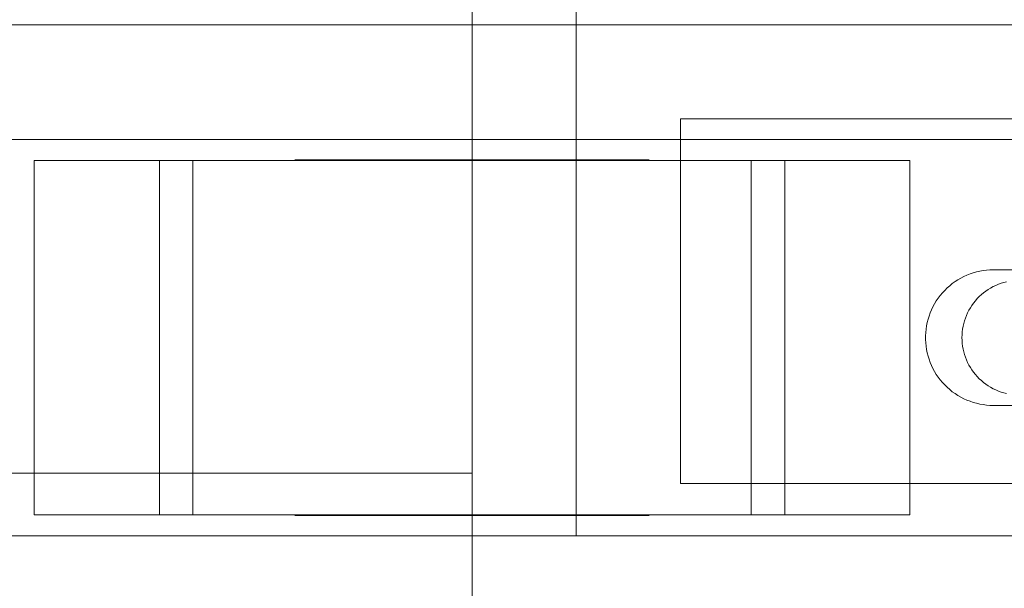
# Model space of a CAD drawing. Header units: millimetres. Extents: x -1970 to 61924, y -58230 to 6847.
# Tile 624 of 656: x 26707 to 26801, y -17755 to -17700. Entities that reach past the tile are written whole.
import ezdxf

# ---------------------------------------------------------------- set-up
doc = ezdxf.new("R2010")
doc.units = ezdxf.units.MM
doc.layers.add('COTAS_P', color=1, linetype='Continuous', lineweight=0)
doc.layers.add('superior_C05', color=7, linetype='Continuous', lineweight=0)
doc.dimstyles.new('R19_100', dxfattribs={"dimtxt": 250, "dimasz": 150, "dimexe": 150, "dimexo": 80, "dimgap": 100, "dimtad": 1, "dimtih": 1, "dimtoh": 1, "dimdsep": 46, "dimcen": 0.09, "dimadec": 0, "dimazin": 0, "dimtfac": 1, "dimtdec": 4, "dimtofl": 0, "dimtmove": 0, "dimatfit": 3, "dimfxl": 1, "dimtolj": 1, "dimtzin": 0, "dimarcsym": 0})

# ---------------------------------------------------------------- blocks, each defined once
blk = doc.blocks.new('DIM_R26_29')
at = {"layer": 'COTAS_P'}
for p, q in [((24250.067, -17080), (24400.067, -17035)), ((26750.067, -17080), (26600.067, -17035)), ((24250.067, -17980), (24250.067, -17080)), ((24250.067, -17080), (26750.067, -17080)), ((24250.067, -17080), (24400.067, -17125)), ((26750.067, -17080), (26600.067, -17125)), ((26750.067, -17980), (26750.067, -17080))]:
    blk.add_line(p, q, dxfattribs=at)
blk.add_text('2500 P', height=250, dxfattribs=at).set_placement((25500.067, -16980))
blk = doc.blocks.new('DIM_R26_42')
at = {"layer": 'COTAS_P'}
for p, q in [((26095.067, -17655), (26050.067, -17805)), ((26795.067, -17655), (26095.067, -17655)), ((26095.067, -18305), (26095.067, -17655)), ((26095.067, -17655), (26140.067, -17805)), ((26095.067, -18305), (26050.067, -18155)), ((26095.067, -18305), (26140.067, -18155)), ((26795.067, -18305), (26095.067, -18305))]:
    blk.add_line(p, q, dxfattribs=at)
blk.add_text('650 P', height=250, rotation=90, dxfattribs=at).set_placement((25995.067, -17980))

msp = doc.modelspace()

# ---------------------------------------------------------------- linework, layer by layer
at = {"layer": 'superior_C05'}
for p, q in [((26760.067, -17750), (26760.067, -17670)), ((26660.067, -17701), (26840.067, -17701)), ((26770.067, -17745), (26770.067, -17710)), ((26770.067, -17710), (26810.067, -17710)), ((26680.067, -17712), (26820.067, -17712)), ((26708.067, -17714), (26728.164, -17714)), ((26708.067, -17748), (26708.067, -17714)), ((26708.067, -17714), (26720.067, -17714)), ((26723.277, -17714), (26720.067, -17714)), ((26720.067, -17748), (26720.067, -17714)), ((26723.277, -17748), (26723.277, -17714)), ((26723.277, -17714), (26723.955, -17714)), ((26723.955, -17714), (26724.694, -17714)), ((26724.694, -17714), (26725.491, -17714)), ((26725.491, -17714), (26726.345, -17714)), ((26726.345, -17714), (26727.254, -17714)), ((26727.254, -17714), (26728.215, -17714)), ((26728.164, -17714), (26771.971, -17714)), ((26728.215, -17714), (26729.226, -17714)), ((26729.226, -17714), (26730.285, -17714)), ((26730.285, -17714), (26731.39, -17714)), ((26731.39, -17714), (26732.538, -17714)), ((26732.538, -17714), (26733.727, -17714)), ((26733.072, -17714), (26733.111, -17714)), ((26733.115, -17713.95), (26733.073, -17713.95)), ((26733.119, -17714), (26733.074, -17714)), ((26733.111, -17714), (26733.192, -17714)), ((26733.199, -17713.95), (26733.115, -17713.95)), ((26733.206, -17714), (26733.119, -17714)), ((26733.192, -17714), (26733.316, -17714)), ((26733.326, -17713.95), (26733.199, -17713.95)), ((26733.334, -17714), (26733.206, -17714)), ((26733.316, -17714), (26733.48, -17714)), ((26733.494, -17713.95), (26733.326, -17713.95)), ((26733.504, -17714), (26733.334, -17714)), ((26733.48, -17714), (26733.686, -17714)), ((26733.703, -17713.95), (26733.494, -17713.95)), ((26733.715, -17714), (26733.504, -17714)), ((26733.686, -17714), (26733.932, -17714)), ((26733.953, -17713.95), (26733.703, -17713.95)), ((26733.966, -17714), (26733.715, -17714)), ((26733.727, -17714), (26734.953, -17714)), ((26733.932, -17714), (26734.219, -17714)), ((26734.243, -17713.95), (26733.953, -17713.95)), ((26734.258, -17714), (26733.966, -17714)), ((26734.219, -17714), (26734.544, -17714)), ((26734.572, -17713.95), (26734.243, -17713.95)), ((26734.588, -17714), (26734.258, -17714)), ((26734.544, -17714), (26734.908, -17714)), ((26734.94, -17713.95), (26734.572, -17713.95)), ((26734.957, -17714), (26734.588, -17714)), ((26734.908, -17714), (26735.31, -17714)), ((26735.345, -17713.95), (26734.94, -17713.95)), ((26734.953, -17714), (26736.214, -17714)), ((26735.363, -17714), (26734.957, -17714)), ((26735.31, -17714), (26735.748, -17714)), ((26735.787, -17713.95), (26735.345, -17713.95)), ((26735.805, -17714), (26735.363, -17714)), ((26735.748, -17714), (26736.221, -17714)), ((26736.265, -17713.95), (26735.787, -17713.95)), ((26736.283, -17714), (26735.805, -17714)), ((26736.214, -17714), (26737.507, -17714)), ((26736.221, -17714), (26736.729, -17714)), ((26736.776, -17713.95), (26736.265, -17713.95)), ((26736.795, -17714), (26736.283, -17714)), ((26736.729, -17714), (26737.27, -17714)), ((26737.321, -17713.95), (26736.776, -17713.95)), ((26737.34, -17714), (26736.795, -17714)), ((26737.27, -17714), (26737.842, -17714)), ((26737.898, -17713.95), (26737.321, -17713.95)), ((26737.917, -17714), (26737.34, -17714)), ((26737.507, -17714), (26738.828, -17714)), ((26737.602, -17713.95), (26737.571, -17713.95)), ((26737.664, -17713.95), (26737.602, -17713.95)), ((26737.757, -17713.95), (26737.664, -17713.95)), ((26737.881, -17713.95), (26737.757, -17713.95)), ((26737.842, -17714), (26738.445, -17714)), ((26738.035, -17713.95), (26737.881, -17713.95)), ((26738.505, -17713.95), (26737.898, -17713.95)), ((26738.523, -17714), (26737.917, -17714)), ((26738.218, -17713.95), (26738.035, -17713.95)), ((26738.432, -17713.95), (26738.218, -17713.95)), ((26738.674, -17713.95), (26738.432, -17713.95)), ((26738.445, -17714), (26739.077, -17714)), ((26739.14, -17713.95), (26738.505, -17713.95)), ((26739.158, -17714), (26738.523, -17714)), ((26738.944, -17713.95), (26738.674, -17713.95)), ((26738.828, -17714), (26740.176, -17714)), ((26739.242, -17713.95), (26738.944, -17713.95)), ((26739.077, -17714), (26739.736, -17714)), ((26739.803, -17713.95), (26739.14, -17713.95)), ((26739.82, -17714), (26739.158, -17714)), ((26739.567, -17713.95), (26739.242, -17713.95)), ((26739.918, -17713.95), (26739.567, -17713.95)), ((26739.736, -17714), (26740.376, -17714)), ((26740.491, -17713.95), (26739.803, -17713.95)), ((26740.508, -17714), (26739.82, -17714)), ((26740.295, -17713.95), (26739.918, -17713.95)), ((26740.176, -17714), (26741.546, -17714)), ((26740.695, -17713.95), (26740.295, -17713.95)), ((26740.376, -17714), (26741.038, -17714)), ((26741.203, -17713.95), (26740.491, -17713.95)), ((26741.219, -17714), (26740.508, -17714)), ((26741.119, -17713.95), (26740.695, -17713.95)), ((26741.038, -17714), (26741.72, -17714)), ((26741.565, -17713.95), (26741.119, -17713.95)), ((26741.937, -17713.95), (26741.203, -17713.95)), ((26741.952, -17714), (26741.219, -17714)), ((26741.546, -17714), (26742.936, -17714)), ((26742.033, -17713.95), (26741.565, -17713.95)), ((26741.72, -17714), (26742.42, -17714)), ((26742.691, -17713.95), (26741.937, -17713.95)), ((26742.705, -17714), (26741.952, -17714)), ((26742.52, -17713.95), (26742.033, -17713.95)), ((26742.42, -17714), (26743.136, -17714)), ((26743.026, -17713.95), (26742.52, -17713.95)), ((26743.464, -17713.95), (26742.691, -17713.95)), ((26743.477, -17714), (26742.705, -17714)), ((26742.936, -17714), (26744.343, -17714)), ((26743.55, -17713.95), (26743.026, -17713.95)), ((26743.136, -17714), (26743.868, -17714)), ((26744.253, -17713.95), (26743.464, -17713.95)), ((26744.264, -17714), (26743.477, -17714)), ((26744.089, -17713.95), (26743.55, -17713.95)), ((26743.868, -17714), (26744.613, -17714)), ((26744.644, -17713.95), (26744.089, -17713.95)), ((26745.057, -17713.95), (26744.253, -17713.95)), ((26745.066, -17714), (26744.264, -17714)), ((26744.343, -17714), (26745.762, -17714)), ((26744.613, -17714), (26745.37, -17714)), ((26745.212, -17713.95), (26744.644, -17713.95)), ((26745.873, -17713.95), (26745.057, -17713.95)), ((26745.881, -17714), (26745.066, -17714)), ((26745.792, -17713.95), (26745.212, -17713.95)), ((26745.37, -17714), (26746.137, -17714)), ((26745.762, -17714), (26747.192, -17714)), ((26746.383, -17713.95), (26745.792, -17713.95)), ((26746.699, -17713.95), (26745.873, -17713.95)), ((26746.706, -17714), (26745.881, -17714)), ((26746.137, -17714), (26746.913, -17714)), ((26746.983, -17713.95), (26746.383, -17713.95)), ((26747.534, -17713.95), (26746.699, -17713.95)), ((26747.539, -17714), (26746.706, -17714)), ((26746.913, -17714), (26747.696, -17714)), ((26747.591, -17713.95), (26746.983, -17713.95)), ((26747.192, -17714), (26748.628, -17714)), ((26748.375, -17713.95), (26747.534, -17713.95)), ((26748.378, -17714), (26747.539, -17714)), ((26748.204, -17713.95), (26747.591, -17713.95)), ((26747.696, -17714), (26748.483, -17714)), ((26748.823, -17713.95), (26748.204, -17713.95)), ((26749.22, -17713.95), (26748.375, -17713.95)), ((26749.222, -17714), (26748.378, -17714)), ((26748.483, -17714), (26749.275, -17714)), ((26748.628, -17714), (26750.067, -17714)), ((26749.444, -17713.95), (26748.823, -17713.95)), ((26750.067, -17713.95), (26749.22, -17713.95)), ((26750.067, -17714), (26749.222, -17714)), ((26750.067, -17714), (26749.275, -17714)), ((26750.067, -17713.95), (26749.444, -17713.95)), ((26750.067, -17713.95), (26750.915, -17713.95)), ((26750.691, -17713.95), (26750.067, -17713.95)), ((26750.913, -17714), (26750.067, -17714)), ((26750.067, -17714), (26750.86, -17714)), ((26750.067, -17714), (26751.507, -17714)), ((26751.312, -17713.95), (26750.691, -17713.95)), ((26750.86, -17714), (26751.652, -17714)), ((26751.757, -17714), (26750.913, -17714)), ((26750.915, -17713.95), (26751.76, -17713.95)), ((26751.931, -17713.95), (26751.312, -17713.95)), ((26751.507, -17714), (26752.943, -17714)), ((26751.652, -17714), (26752.439, -17714)), ((26752.596, -17714), (26751.757, -17714)), ((26751.76, -17713.95), (26752.601, -17713.95)), ((26752.544, -17713.95), (26751.931, -17713.95)), ((26752.439, -17714), (26753.222, -17714)), ((26753.152, -17713.95), (26752.544, -17713.95)), ((26753.429, -17714), (26752.596, -17714)), ((26752.601, -17713.95), (26753.436, -17713.95)), ((26752.943, -17714), (26754.373, -17714)), ((26753.752, -17713.95), (26753.152, -17713.95)), ((26753.222, -17714), (26753.998, -17714)), ((26754.254, -17714), (26753.429, -17714)), ((26753.436, -17713.95), (26754.262, -17713.95)), ((26754.343, -17713.95), (26753.752, -17713.95)), ((26753.998, -17714), (26754.765, -17714)), ((26755.069, -17714), (26754.254, -17714)), ((26754.262, -17713.95), (26755.078, -17713.95)), ((26754.923, -17713.95), (26754.343, -17713.95)), ((26754.373, -17714), (26755.792, -17714)), ((26754.765, -17714), (26755.522, -17714)), ((26755.491, -17713.95), (26754.923, -17713.95)), ((26755.871, -17714), (26755.069, -17714)), ((26755.078, -17713.95), (26755.882, -17713.95)), ((26756.046, -17713.95), (26755.491, -17713.95)), ((26755.522, -17714), (26756.267, -17714)), ((26755.792, -17714), (26757.199, -17714)), ((26756.658, -17714), (26755.871, -17714)), ((26755.882, -17713.95), (26756.671, -17713.95)), ((26756.585, -17713.95), (26756.046, -17713.95)), ((26756.267, -17714), (26756.999, -17714)), ((26757.109, -17713.95), (26756.585, -17713.95)), ((26757.43, -17714), (26756.658, -17714)), ((26756.671, -17713.95), (26757.444, -17713.95)), ((26756.999, -17714), (26757.715, -17714)), ((26757.615, -17713.95), (26757.109, -17713.95)), ((26757.199, -17714), (26758.589, -17714)), ((26758.183, -17714), (26757.43, -17714)), ((26757.444, -17713.95), (26758.198, -17713.95)), ((26758.102, -17713.95), (26757.615, -17713.95)), ((26757.715, -17714), (26758.415, -17714)), ((26758.57, -17713.95), (26758.102, -17713.95)), ((26758.916, -17714), (26758.183, -17714)), ((26758.198, -17713.95), (26758.932, -17713.95)), ((26758.415, -17714), (26759.097, -17714)), ((26759.016, -17713.95), (26758.57, -17713.95)), ((26758.589, -17714), (26759.959, -17714)), ((26759.627, -17714), (26758.916, -17714)), ((26758.932, -17713.95), (26759.644, -17713.95)), ((26759.44, -17713.95), (26759.016, -17713.95)), ((26759.097, -17714), (26759.759, -17714)), ((26759.84, -17713.95), (26759.44, -17713.95)), ((26760.315, -17714), (26759.627, -17714)), ((26759.644, -17713.95), (26760.332, -17713.95)), ((26760.399, -17714), (26759.759, -17714)), ((26760.217, -17713.95), (26759.84, -17713.95)), ((26759.959, -17714), (26761.307, -17714)), ((26760.568, -17713.95), (26760.217, -17713.95)), ((26760.977, -17714), (26760.315, -17714)), ((26760.332, -17713.95), (26760.995, -17713.95)), ((26760.399, -17714), (26761.058, -17714)), ((26760.893, -17713.95), (26760.568, -17713.95)), ((26761.191, -17713.95), (26760.893, -17713.95)), ((26761.612, -17714), (26760.977, -17714)), ((26760.995, -17713.95), (26761.63, -17713.95)), ((26761.058, -17714), (26761.69, -17714)), ((26761.461, -17713.95), (26761.191, -17713.95)), ((26761.307, -17714), (26762.628, -17714)), ((26761.703, -17713.95), (26761.461, -17713.95)), ((26762.218, -17714), (26761.612, -17714)), ((26761.63, -17713.95), (26762.237, -17713.95)), ((26761.69, -17714), (26762.293, -17714)), ((26761.917, -17713.95), (26761.703, -17713.95)), ((26762.1, -17713.95), (26761.917, -17713.95)), ((26762.254, -17713.95), (26762.1, -17713.95)), ((26762.795, -17714), (26762.218, -17714)), ((26762.237, -17713.95), (26762.814, -17713.95)), ((26762.378, -17713.95), (26762.254, -17713.95)), ((26762.293, -17714), (26762.865, -17714)), ((26762.47, -17713.95), (26762.378, -17713.95)), ((26762.533, -17713.95), (26762.47, -17713.95)), ((26762.564, -17713.95), (26762.533, -17713.95)), ((26762.628, -17714), (26763.921, -17714)), ((26763.34, -17714), (26762.795, -17714)), ((26762.814, -17713.95), (26763.359, -17713.95)), ((26762.865, -17714), (26763.406, -17714)), ((26763.852, -17714), (26763.34, -17714)), ((26763.359, -17713.95), (26763.87, -17713.95)), ((26763.406, -17714), (26763.914, -17714)), ((26764.33, -17714), (26763.852, -17714)), ((26763.87, -17713.95), (26764.348, -17713.95)), ((26763.914, -17714), (26764.387, -17714)), ((26763.921, -17714), (26765.182, -17714)), ((26764.772, -17714), (26764.33, -17714)), ((26764.348, -17713.95), (26764.79, -17713.95)), ((26764.387, -17714), (26764.825, -17714)), ((26765.178, -17714), (26764.772, -17714)), ((26764.79, -17713.95), (26765.195, -17713.95)), ((26764.825, -17714), (26765.227, -17714)), ((26765.547, -17714), (26765.178, -17714)), ((26765.182, -17714), (26766.408, -17714)), ((26765.195, -17713.95), (26765.563, -17713.95)), ((26765.227, -17714), (26765.591, -17714)), ((26765.877, -17714), (26765.547, -17714)), ((26765.563, -17713.95), (26765.892, -17713.95)), ((26765.591, -17714), (26765.916, -17714)), ((26766.169, -17714), (26765.877, -17714)), ((26765.892, -17713.95), (26766.182, -17713.95)), ((26765.916, -17714), (26766.203, -17714)), ((26766.42, -17714), (26766.169, -17714)), ((26766.182, -17713.95), (26766.432, -17713.95)), ((26766.203, -17714), (26766.449, -17714)), ((26766.408, -17714), (26767.596, -17714)), ((26766.631, -17714), (26766.42, -17714)), ((26766.432, -17713.95), (26766.641, -17713.95)), ((26766.449, -17714), (26766.655, -17714)), ((26766.801, -17714), (26766.631, -17714)), ((26766.641, -17713.95), (26766.809, -17713.95)), ((26766.655, -17714), (26766.819, -17714)), ((26766.929, -17714), (26766.801, -17714)), ((26766.809, -17713.95), (26766.936, -17713.95)), ((26766.819, -17714), (26766.943, -17714)), ((26767.016, -17714), (26766.929, -17714)), ((26766.936, -17713.95), (26767.02, -17713.95)), ((26766.943, -17714), (26767.024, -17714)), ((26767.02, -17713.95), (26767.062, -17713.95)), ((26767.024, -17714), (26767.063, -17714)), ((26767.596, -17714), (26768.745, -17714)), ((26768.745, -17714), (26769.849, -17714)), ((26769.849, -17714), (26770.909, -17714)), ((26770.909, -17714), (26771.92, -17714)), ((26771.92, -17714), (26772.881, -17714)), ((26771.971, -17714), (26792.067, -17714)), ((26772.881, -17714), (26773.79, -17714)), ((26773.79, -17714), (26774.644, -17714)), ((26774.644, -17714), (26775.441, -17714)), ((26775.441, -17714), (26776.18, -17714)), ((26776.858, -17714), (26776.18, -17714)), ((26780.067, -17714), (26776.858, -17714)), ((26776.858, -17748), (26776.858, -17714)), ((26792.067, -17714), (26780.067, -17714)), ((26780.067, -17748), (26780.067, -17714)), ((26792.067, -17714), (26792.067, -17748)), ((26797.543, -17725.01), (26797.247, -17725.144)), ((26797.844, -17724.892), (26797.543, -17725.01)), ((26798.152, -17724.789), (26797.844, -17724.892)), ((26798.464, -17724.701), (26798.152, -17724.789)), ((26798.78, -17724.629), (26798.464, -17724.701)), ((26799.099, -17724.573), (26798.78, -17724.629)), ((26799.42, -17724.532), (26799.099, -17724.573)), ((26799.743, -17724.508), (26799.42, -17724.532)), ((26800.067, -17724.5), (26799.743, -17724.508)), ((26800.067, -17724.5), (26805.067, -17724.5)), ((26796.143, -17725.819), (26795.889, -17726.021)), ((26796.406, -17725.629), (26796.143, -17725.819)), ((26796.678, -17725.454), (26796.406, -17725.629)), ((26796.959, -17725.292), (26796.678, -17725.454)), ((26797.247, -17725.144), (26796.959, -17725.292)), ((26800.558, -17725.88), (26800.305, -17725.987)), ((26800.816, -17725.786), (26800.558, -17725.88)), ((26801.078, -17725.706), (26800.816, -17725.786)), ((26801.344, -17725.638), (26801.078, -17725.706)), ((26795.194, -17726.699), (26794.986, -17726.947)), ((26795.414, -17726.461), (26795.194, -17726.699)), ((26795.646, -17726.235), (26795.414, -17726.461)), ((26795.889, -17726.021), (26795.646, -17726.235)), ((26798.928, -17726.876), (26798.727, -17727.063)), ((26799.138, -17726.7), (26798.928, -17726.876)), ((26799.357, -17726.534), (26799.138, -17726.7)), ((26799.583, -17726.38), (26799.357, -17726.534)), ((26799.817, -17726.237), (26799.583, -17726.38)), ((26800.058, -17726.106), (26799.817, -17726.237)), ((26800.305, -17725.987), (26800.058, -17726.106)), ((26794.438, -17727.75), (26794.283, -17728.035)), ((26794.607, -17727.473), (26794.438, -17727.75)), ((26794.79, -17727.206), (26794.607, -17727.473)), ((26794.986, -17726.947), (26794.79, -17727.206)), ((26798.183, -17727.679), (26798.023, -17727.902)), ((26798.354, -17727.465), (26798.183, -17727.679)), ((26798.536, -17727.259), (26798.354, -17727.465)), ((26798.727, -17727.063), (26798.536, -17727.259)), ((26794.017, -17728.625), (26793.906, -17728.93)), ((26794.143, -17728.327), (26794.017, -17728.625)), ((26794.283, -17728.035), (26794.143, -17728.327)), ((26797.612, -17728.614), (26797.499, -17728.864)), ((26797.737, -17728.37), (26797.612, -17728.614)), ((26797.874, -17728.132), (26797.737, -17728.37)), ((26798.023, -17727.902), (26797.874, -17728.132)), ((26793.73, -17729.554), (26793.666, -17729.871)), ((26793.81, -17729.24), (26793.73, -17729.554)), ((26793.906, -17728.93), (26793.81, -17729.24)), ((26797.238, -17729.643), (26797.177, -17729.91)), ((26797.312, -17729.379), (26797.238, -17729.643)), ((26797.399, -17729.119), (26797.312, -17729.379)), ((26797.499, -17728.864), (26797.399, -17729.119)), ((26793.586, -17730.514), (26793.57, -17730.838)), ((26793.618, -17730.192), (26793.586, -17730.514)), ((26793.666, -17729.871), (26793.618, -17730.192)), ((26797.095, -17730.452), (26797.074, -17730.726)), ((26797.129, -17730.18), (26797.095, -17730.452)), ((26797.177, -17729.91), (26797.129, -17730.18)), ((26793.57, -17730.838), (26793.57, -17731.162)), ((26793.57, -17731.162), (26793.586, -17731.486)), ((26793.586, -17731.486), (26793.618, -17731.808)), ((26797.074, -17730.726), (26797.067, -17731)), ((26797.067, -17731), (26797.074, -17731.274)), ((26797.074, -17731.274), (26797.095, -17731.548)), ((26797.095, -17731.548), (26797.129, -17731.82)), ((26793.618, -17731.808), (26793.666, -17732.129)), ((26793.666, -17732.129), (26793.73, -17732.446)), ((26793.73, -17732.446), (26793.81, -17732.76)), ((26797.129, -17731.82), (26797.177, -17732.09)), ((26797.177, -17732.09), (26797.238, -17732.357)), ((26797.238, -17732.357), (26797.312, -17732.621)), ((26793.81, -17732.76), (26793.906, -17733.07)), ((26793.906, -17733.07), (26794.017, -17733.375)), ((26794.017, -17733.375), (26794.143, -17733.673)), ((26797.312, -17732.621), (26797.399, -17732.881)), ((26797.399, -17732.881), (26797.499, -17733.136)), ((26797.499, -17733.136), (26797.612, -17733.386)), ((26797.612, -17733.386), (26797.737, -17733.63)), ((26794.143, -17733.673), (26794.283, -17733.965)), ((26794.283, -17733.965), (26794.438, -17734.25)), ((26794.438, -17734.25), (26794.607, -17734.527)), ((26797.737, -17733.63), (26797.874, -17733.868)), ((26797.874, -17733.868), (26798.023, -17734.098)), ((26798.023, -17734.098), (26798.183, -17734.321)), ((26798.183, -17734.321), (26798.354, -17734.535)), ((26794.607, -17734.527), (26794.79, -17734.794)), ((26794.79, -17734.794), (26794.986, -17735.053)), ((26794.986, -17735.053), (26795.194, -17735.301)), ((26795.194, -17735.301), (26795.414, -17735.539)), ((26798.354, -17734.535), (26798.536, -17734.741)), ((26798.536, -17734.741), (26798.727, -17734.937)), ((26798.727, -17734.937), (26798.928, -17735.124)), ((26798.928, -17735.124), (26799.138, -17735.3)), ((26799.138, -17735.3), (26799.357, -17735.466)), ((26795.414, -17735.539), (26795.646, -17735.765)), ((26795.646, -17735.765), (26795.889, -17735.979)), ((26795.889, -17735.979), (26796.143, -17736.181)), ((26796.143, -17736.181), (26796.406, -17736.371)), ((26799.357, -17735.466), (26799.583, -17735.62)), ((26799.583, -17735.62), (26799.817, -17735.763)), ((26799.817, -17735.763), (26800.058, -17735.894)), ((26800.058, -17735.894), (26800.305, -17736.013)), ((26800.305, -17736.013), (26800.558, -17736.12)), ((26800.558, -17736.12), (26800.816, -17736.214)), ((26800.816, -17736.214), (26801.078, -17736.294)), ((26801.078, -17736.294), (26801.344, -17736.362)), ((26796.406, -17736.371), (26796.678, -17736.546)), ((26796.678, -17736.546), (26796.959, -17736.708)), ((26796.959, -17736.708), (26797.247, -17736.856)), ((26797.247, -17736.856), (26797.543, -17736.99)), ((26797.543, -17736.99), (26797.844, -17737.108)), ((26797.844, -17737.108), (26798.152, -17737.211)), ((26798.152, -17737.211), (26798.464, -17737.299)), ((26798.464, -17737.299), (26798.78, -17737.371)), ((26798.78, -17737.371), (26799.099, -17737.427)), ((26799.099, -17737.427), (26799.42, -17737.468)), ((26799.42, -17737.468), (26799.743, -17737.492)), ((26800.067, -17737.5), (26799.743, -17737.492)), ((26805.067, -17737.5), (26800.067, -17737.5)), ((26690.067, -17744), (26750.067, -17744)), ((26750.067, -17744), (26750.067, -17750)), ((26810.067, -17745), (26770.067, -17745)), ((26708.067, -17748), (26728.164, -17748)), ((26708.067, -17748), (26720.067, -17748)), ((26720.067, -17748), (26723.277, -17748)), ((26723.277, -17748), (26723.955, -17748)), ((26723.955, -17748), (26724.694, -17748)), ((26724.694, -17748), (26725.491, -17748)), ((26725.491, -17748), (26726.345, -17748)), ((26726.345, -17748), (26727.254, -17748)), ((26727.254, -17748), (26728.215, -17748)), ((26728.164, -17748), (26771.971, -17748)), ((26728.215, -17748), (26729.226, -17748)), ((26729.226, -17748), (26730.285, -17748)), ((26730.285, -17748), (26731.39, -17748)), ((26731.39, -17748), (26732.538, -17748)), ((26732.538, -17748), (26733.727, -17748)), ((26733.072, -17748), (26733.111, -17748)), ((26733.115, -17748.05), (26733.073, -17748.05)), ((26733.119, -17748), (26733.074, -17748)), ((26733.111, -17748), (26733.192, -17748)), ((26733.199, -17748.05), (26733.115, -17748.05)), ((26733.206, -17748), (26733.119, -17748)), ((26733.192, -17748), (26733.316, -17748)), ((26733.326, -17748.05), (26733.199, -17748.05)), ((26733.334, -17748), (26733.206, -17748)), ((26733.316, -17748), (26733.48, -17748)), ((26733.494, -17748.05), (26733.326, -17748.05)), ((26733.504, -17748), (26733.334, -17748)), ((26733.48, -17748), (26733.686, -17748)), ((26733.703, -17748.05), (26733.494, -17748.05)), ((26733.715, -17748), (26733.504, -17748)), ((26733.686, -17748), (26733.932, -17748)), ((26733.953, -17748.05), (26733.703, -17748.05)), ((26733.966, -17748), (26733.715, -17748)), ((26733.727, -17748), (26734.953, -17748)), ((26733.932, -17748), (26734.219, -17748)), ((26734.243, -17748.05), (26733.953, -17748.05)), ((26734.258, -17748), (26733.966, -17748)), ((26734.219, -17748), (26734.544, -17748)), ((26734.572, -17748.05), (26734.243, -17748.05)), ((26734.588, -17748), (26734.258, -17748)), ((26734.544, -17748), (26734.908, -17748)), ((26734.94, -17748.05), (26734.572, -17748.05)), ((26734.957, -17748), (26734.588, -17748)), ((26734.908, -17748), (26735.31, -17748)), ((26735.345, -17748.05), (26734.94, -17748.05)), ((26734.953, -17748), (26736.214, -17748)), ((26735.363, -17748), (26734.957, -17748)), ((26735.31, -17748), (26735.748, -17748)), ((26735.787, -17748.05), (26735.345, -17748.05)), ((26735.805, -17748), (26735.363, -17748)), ((26735.748, -17748), (26736.221, -17748)), ((26736.265, -17748.05), (26735.787, -17748.05)), ((26736.283, -17748), (26735.805, -17748)), ((26736.214, -17748), (26737.507, -17748)), ((26736.221, -17748), (26736.729, -17748)), ((26736.776, -17748.05), (26736.265, -17748.05)), ((26736.795, -17748), (26736.283, -17748)), ((26736.729, -17748), (26737.27, -17748)), ((26737.321, -17748.05), (26736.776, -17748.05)), ((26737.34, -17748), (26736.795, -17748)), ((26737.27, -17748), (26737.842, -17748)), ((26737.898, -17748.05), (26737.321, -17748.05)), ((26737.917, -17748), (26737.34, -17748)), ((26737.507, -17748), (26738.828, -17748)), ((26737.602, -17748.05), (26737.571, -17748.05)), ((26737.664, -17748.05), (26737.602, -17748.05)), ((26737.757, -17748.05), (26737.664, -17748.05)), ((26737.881, -17748.05), (26737.757, -17748.05)), ((26737.842, -17748), (26738.445, -17748)), ((26738.035, -17748.05), (26737.881, -17748.05)), ((26738.505, -17748.05), (26737.898, -17748.05)), ((26738.523, -17748), (26737.917, -17748)), ((26738.218, -17748.05), (26738.035, -17748.05)), ((26738.432, -17748.05), (26738.218, -17748.05)), ((26738.674, -17748.05), (26738.432, -17748.05)), ((26738.445, -17748), (26739.077, -17748)), ((26739.14, -17748.05), (26738.505, -17748.05)), ((26739.158, -17748), (26738.523, -17748)), ((26738.944, -17748.05), (26738.674, -17748.05)), ((26738.828, -17748), (26740.176, -17748)), ((26739.242, -17748.05), (26738.944, -17748.05)), ((26739.077, -17748), (26739.736, -17748)), ((26739.803, -17748.05), (26739.14, -17748.05)), ((26739.82, -17748), (26739.158, -17748)), ((26739.567, -17748.05), (26739.242, -17748.05)), ((26739.918, -17748.05), (26739.567, -17748.05)), ((26739.736, -17748), (26740.376, -17748)), ((26740.491, -17748.05), (26739.803, -17748.05)), ((26740.508, -17748), (26739.82, -17748)), ((26740.295, -17748.05), (26739.918, -17748.05)), ((26740.176, -17748), (26741.546, -17748)), ((26740.695, -17748.05), (26740.295, -17748.05)), ((26740.376, -17748), (26741.038, -17748)), ((26741.203, -17748.05), (26740.491, -17748.05)), ((26741.219, -17748), (26740.508, -17748)), ((26741.119, -17748.05), (26740.695, -17748.05)), ((26741.038, -17748), (26741.72, -17748)), ((26741.565, -17748.05), (26741.119, -17748.05)), ((26741.937, -17748.05), (26741.203, -17748.05)), ((26741.952, -17748), (26741.219, -17748)), ((26741.546, -17748), (26742.936, -17748)), ((26742.033, -17748.05), (26741.565, -17748.05)), ((26741.72, -17748), (26742.42, -17748)), ((26742.691, -17748.05), (26741.937, -17748.05)), ((26742.705, -17748), (26741.952, -17748)), ((26742.52, -17748.05), (26742.033, -17748.05)), ((26742.42, -17748), (26743.136, -17748)), ((26743.026, -17748.05), (26742.52, -17748.05)), ((26743.464, -17748.05), (26742.691, -17748.05)), ((26743.477, -17748), (26742.705, -17748)), ((26742.936, -17748), (26744.343, -17748)), ((26743.55, -17748.05), (26743.026, -17748.05)), ((26743.136, -17748), (26743.868, -17748)), ((26744.253, -17748.05), (26743.464, -17748.05)), ((26744.264, -17748), (26743.477, -17748)), ((26744.089, -17748.05), (26743.55, -17748.05)), ((26743.868, -17748), (26744.613, -17748)), ((26744.644, -17748.05), (26744.089, -17748.05)), ((26745.057, -17748.05), (26744.253, -17748.05)), ((26745.066, -17748), (26744.264, -17748)), ((26744.343, -17748), (26745.762, -17748)), ((26744.613, -17748), (26745.37, -17748)), ((26745.212, -17748.05), (26744.644, -17748.05)), ((26745.873, -17748.05), (26745.057, -17748.05)), ((26745.881, -17748), (26745.066, -17748)), ((26745.792, -17748.05), (26745.212, -17748.05)), ((26745.37, -17748), (26746.137, -17748)), ((26745.762, -17748), (26747.192, -17748)), ((26746.383, -17748.05), (26745.792, -17748.05)), ((26746.699, -17748.05), (26745.873, -17748.05)), ((26746.706, -17748), (26745.881, -17748)), ((26746.137, -17748), (26746.913, -17748)), ((26746.983, -17748.05), (26746.383, -17748.05)), ((26747.534, -17748.05), (26746.699, -17748.05)), ((26747.539, -17748), (26746.706, -17748)), ((26746.913, -17748), (26747.696, -17748)), ((26747.591, -17748.05), (26746.983, -17748.05)), ((26747.192, -17748), (26748.628, -17748)), ((26748.375, -17748.05), (26747.534, -17748.05)), ((26748.378, -17748), (26747.539, -17748)), ((26748.204, -17748.05), (26747.591, -17748.05)), ((26747.696, -17748), (26748.483, -17748)), ((26748.823, -17748.05), (26748.204, -17748.05)), ((26749.22, -17748.05), (26748.375, -17748.05)), ((26749.222, -17748), (26748.378, -17748)), ((26748.483, -17748), (26749.275, -17748)), ((26748.628, -17748), (26750.067, -17748)), ((26749.444, -17748.05), (26748.823, -17748.05)), ((26750.067, -17748.05), (26749.22, -17748.05)), ((26750.067, -17748), (26749.222, -17748)), ((26750.067, -17748), (26749.275, -17748)), ((26750.067, -17748.05), (26749.444, -17748.05)), ((26750.913, -17748), (26750.067, -17748)), ((26750.067, -17748), (26750.86, -17748)), ((26750.067, -17748), (26751.507, -17748)), ((26750.067, -17748.05), (26750.915, -17748.05)), ((26750.691, -17748.05), (26750.067, -17748.05)), ((26751.312, -17748.05), (26750.691, -17748.05)), ((26750.86, -17748), (26751.652, -17748)), ((26751.757, -17748), (26750.913, -17748)), ((26750.915, -17748.05), (26751.76, -17748.05)), ((26751.931, -17748.05), (26751.312, -17748.05)), ((26751.507, -17748), (26752.943, -17748)), ((26751.652, -17748), (26752.439, -17748)), ((26752.596, -17748), (26751.757, -17748)), ((26751.76, -17748.05), (26752.601, -17748.05)), ((26752.544, -17748.05), (26751.931, -17748.05)), ((26752.439, -17748), (26753.222, -17748)), ((26753.152, -17748.05), (26752.544, -17748.05)), ((26753.429, -17748), (26752.596, -17748)), ((26752.601, -17748.05), (26753.436, -17748.05)), ((26752.943, -17748), (26754.373, -17748)), ((26753.752, -17748.05), (26753.152, -17748.05)), ((26753.222, -17748), (26753.998, -17748)), ((26754.254, -17748), (26753.429, -17748)), ((26753.436, -17748.05), (26754.262, -17748.05)), ((26754.343, -17748.05), (26753.752, -17748.05)), ((26753.998, -17748), (26754.765, -17748)), ((26755.069, -17748), (26754.254, -17748)), ((26754.262, -17748.05), (26755.078, -17748.05)), ((26754.923, -17748.05), (26754.343, -17748.05)), ((26754.373, -17748), (26755.792, -17748)), ((26754.765, -17748), (26755.522, -17748)), ((26755.491, -17748.05), (26754.923, -17748.05)), ((26755.871, -17748), (26755.069, -17748)), ((26755.078, -17748.05), (26755.882, -17748.05)), ((26756.046, -17748.05), (26755.491, -17748.05)), ((26755.522, -17748), (26756.267, -17748)), ((26755.792, -17748), (26757.199, -17748)), ((26756.658, -17748), (26755.871, -17748)), ((26755.882, -17748.05), (26756.671, -17748.05)), ((26756.585, -17748.05), (26756.046, -17748.05)), ((26756.267, -17748), (26756.999, -17748)), ((26757.109, -17748.05), (26756.585, -17748.05)), ((26757.43, -17748), (26756.658, -17748)), ((26756.671, -17748.05), (26757.444, -17748.05)), ((26756.999, -17748), (26757.715, -17748)), ((26757.615, -17748.05), (26757.109, -17748.05)), ((26757.199, -17748), (26758.589, -17748)), ((26758.183, -17748), (26757.43, -17748)), ((26757.444, -17748.05), (26758.198, -17748.05)), ((26758.102, -17748.05), (26757.615, -17748.05)), ((26757.715, -17748), (26758.415, -17748)), ((26758.57, -17748.05), (26758.102, -17748.05)), ((26758.916, -17748), (26758.183, -17748)), ((26758.198, -17748.05), (26758.932, -17748.05)), ((26758.415, -17748), (26759.097, -17748)), ((26759.016, -17748.05), (26758.57, -17748.05)), ((26758.589, -17748), (26759.959, -17748)), ((26759.627, -17748), (26758.916, -17748)), ((26758.932, -17748.05), (26759.644, -17748.05)), ((26759.44, -17748.05), (26759.016, -17748.05)), ((26759.097, -17748), (26759.759, -17748)), ((26759.84, -17748.05), (26759.44, -17748.05)), ((26760.315, -17748), (26759.627, -17748)), ((26759.644, -17748.05), (26760.332, -17748.05)), ((26760.399, -17748), (26759.759, -17748)), ((26760.217, -17748.05), (26759.84, -17748.05)), ((26759.959, -17748), (26761.307, -17748)), ((26760.568, -17748.05), (26760.217, -17748.05)), ((26760.977, -17748), (26760.315, -17748)), ((26760.332, -17748.05), (26760.995, -17748.05)), ((26760.399, -17748), (26761.058, -17748)), ((26760.893, -17748.05), (26760.568, -17748.05)), ((26761.191, -17748.05), (26760.893, -17748.05)), ((26761.612, -17748), (26760.977, -17748)), ((26760.995, -17748.05), (26761.63, -17748.05)), ((26761.058, -17748), (26761.69, -17748)), ((26761.461, -17748.05), (26761.191, -17748.05)), ((26761.307, -17748), (26762.628, -17748)), ((26761.703, -17748.05), (26761.461, -17748.05)), ((26762.218, -17748), (26761.612, -17748)), ((26761.63, -17748.05), (26762.237, -17748.05)), ((26761.69, -17748), (26762.293, -17748)), ((26761.917, -17748.05), (26761.703, -17748.05)), ((26762.1, -17748.05), (26761.917, -17748.05)), ((26762.254, -17748.05), (26762.1, -17748.05)), ((26762.795, -17748), (26762.218, -17748)), ((26762.237, -17748.05), (26762.814, -17748.05)), ((26762.378, -17748.05), (26762.254, -17748.05)), ((26762.293, -17748), (26762.865, -17748)), ((26762.47, -17748.05), (26762.378, -17748.05)), ((26762.533, -17748.05), (26762.47, -17748.05)), ((26762.564, -17748.05), (26762.533, -17748.05)), ((26762.628, -17748), (26763.921, -17748)), ((26763.34, -17748), (26762.795, -17748)), ((26762.814, -17748.05), (26763.359, -17748.05)), ((26762.865, -17748), (26763.406, -17748)), ((26763.852, -17748), (26763.34, -17748)), ((26763.359, -17748.05), (26763.87, -17748.05)), ((26763.406, -17748), (26763.914, -17748)), ((26764.33, -17748), (26763.852, -17748)), ((26763.87, -17748.05), (26764.348, -17748.05)), ((26763.914, -17748), (26764.387, -17748)), ((26763.921, -17748), (26765.182, -17748)), ((26764.772, -17748), (26764.33, -17748)), ((26764.348, -17748.05), (26764.79, -17748.05)), ((26764.387, -17748), (26764.825, -17748)), ((26765.178, -17748), (26764.772, -17748)), ((26764.79, -17748.05), (26765.195, -17748.05)), ((26764.825, -17748), (26765.227, -17748)), ((26765.547, -17748), (26765.178, -17748)), ((26765.182, -17748), (26766.408, -17748)), ((26765.195, -17748.05), (26765.563, -17748.05)), ((26765.227, -17748), (26765.591, -17748)), ((26765.877, -17748), (26765.547, -17748)), ((26765.563, -17748.05), (26765.892, -17748.05)), ((26765.591, -17748), (26765.916, -17748)), ((26766.169, -17748), (26765.877, -17748)), ((26765.892, -17748.05), (26766.182, -17748.05)), ((26765.916, -17748), (26766.203, -17748)), ((26766.42, -17748), (26766.169, -17748)), ((26766.182, -17748.05), (26766.432, -17748.05)), ((26766.203, -17748), (26766.449, -17748)), ((26766.408, -17748), (26767.596, -17748)), ((26766.631, -17748), (26766.42, -17748)), ((26766.432, -17748.05), (26766.641, -17748.05)), ((26766.449, -17748), (26766.655, -17748)), ((26766.801, -17748), (26766.631, -17748)), ((26766.641, -17748.05), (26766.809, -17748.05)), ((26766.655, -17748), (26766.819, -17748)), ((26766.929, -17748), (26766.801, -17748)), ((26766.809, -17748.05), (26766.936, -17748.05)), ((26766.819, -17748), (26766.943, -17748)), ((26767.016, -17748), (26766.929, -17748)), ((26766.936, -17748.05), (26767.02, -17748.05)), ((26766.943, -17748), (26767.024, -17748)), ((26767.02, -17748.05), (26767.062, -17748.05)), ((26767.024, -17748), (26767.063, -17748)), ((26767.596, -17748), (26768.745, -17748)), ((26768.745, -17748), (26769.849, -17748)), ((26769.849, -17748), (26770.909, -17748)), ((26770.909, -17748), (26771.92, -17748)), ((26771.92, -17748), (26772.881, -17748)), ((26792.067, -17748), (26771.971, -17748)), ((26772.881, -17748), (26773.79, -17748)), ((26773.79, -17748), (26774.644, -17748)), ((26774.644, -17748), (26775.441, -17748)), ((26775.441, -17748), (26776.18, -17748)), ((26776.858, -17748), (26776.18, -17748)), ((26776.858, -17748), (26780.067, -17748)), ((26792.067, -17748), (26780.067, -17748)), ((26620.067, -17750), (26760.067, -17750)), ((26680.067, -17750), (26820.067, -17750)), ((26690.067, -17750), (26750.067, -17750))]:
    msp.add_line(p, q, dxfattribs=at)

# ---------------------------------------------------------------- dimensions: what is measured, and where the dimension line sits
at = {"layer": 'COTAS_P'}
for p1, p2, distance, picture, middle in [((24250.067, -17980), (26750.067, -17980), 900, 'DIM_R26_29', (25500.067, -17080)), ((26795.067, -18305), (26795.067, -17655), 700, 'DIM_R26_42', (26095.067, -17980))]:
    dim = msp.add_aligned_dim(p1=p1, p2=p2, distance=distance, text='<> P', dimstyle='R19_100', dxfattribs=at)
    dim.commit()
    dim.dimension.update_dxf_attribs({"geometry": picture, "text_midpoint": middle})

doc.saveas('drawing.dxf')
